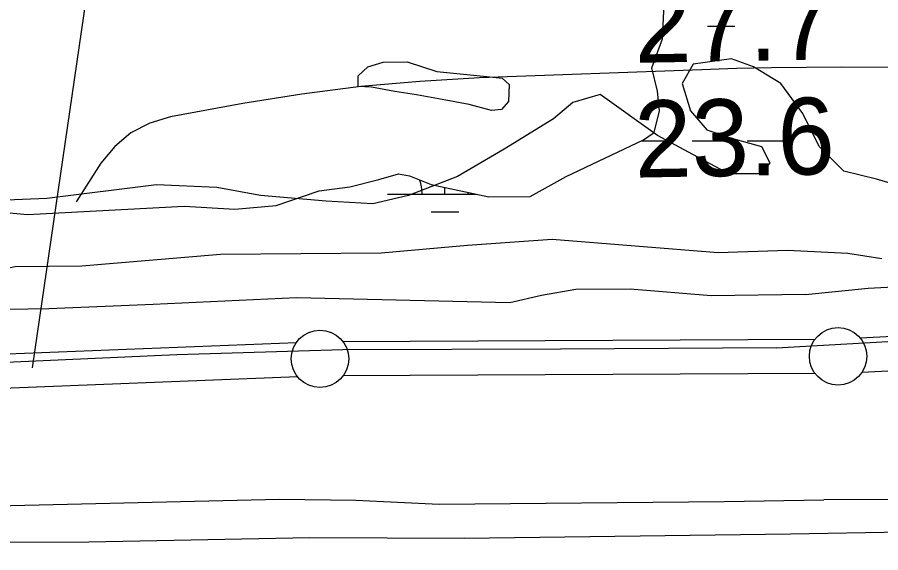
# Model space of a CAD drawing. Extents: x 3297772 to 3335630, y 634068 to 659439.
# Drawn here: x 3325101 to 3325853, y 644720 to 645187 of the extents above; entities that cross this region are included whole.
import ezdxf

# ---------------------------------------------------------------- set-up
doc = ezdxf.new("R2010")
doc.units = 0
for name, color, linetype in [('V-FLOD-BASE', 7, 'Continuous'), ('V-LEVE-TOET', 7, 'Continuous'), ('V-RIVR-RANG', 7, 'Continuous'), ('V-SITE-VEGE', 7, 'Continuous'), ('V-SURV-LINE', 7, 'Continuous'), ('V-TOPO-MAJR', 7, 'Continuous'), ('V-TOPO-SHOR', 7, 'Continuous'), ('V-WETL-SWMP', 7, 'Continuous')]:
    doc.layers.add(name, color=color, linetype=linetype)

msp = doc.modelspace()

# ---------------------------------------------------------------- linework, layer by layer
at = {"layer": 'V-FLOD-BASE'}
for points in [[(3325761.93, 644898.77), (3325573.92, 644897.45), (3325384.32, 644896.9), (3325239.78, 644892.72), (3324974.43, 644880.57), (3324804.61, 644876.21), (3324497.39, 644863.78), (3324337.83, 644860.28), (3324006.02, 644861.89), (3323845.64, 644863.12), (3323641.78, 644868.8), (3323455.33, 644870.64), (3323193.81, 644874.32), (3323105.31, 644878.44), (3323034.14, 644888.2), (3322864.91, 644911.5), (3322754.2, 644928.1), (3322668.79, 644940.92), (3322377.75, 644985.48), (3322237.79, 645003.45), (3322063.04, 645027.5), (3321924.28, 645047.73)], [(3325761.93, 644898.77), (3325858.67, 644904.08)]]:
    msp.add_lwpolyline(points, dxfattribs=at)
at = {"layer": 'V-LEVE-TOET'}
for points in [[(3325787.07, 644945.27), (3325841.82, 644950.68), (3325935.28, 644955.66)], [(3325787.07, 644945.27), (3325704.92, 644943.9), (3325634.57, 644949.72), (3325587.17, 644949.39), (3325557.19, 644944.44), (3325529.58, 644937.92)], [(3325529.58, 644937.92), (3325343.91, 644942.14), (3325219.12, 644936.52), (3325128.3, 644932.72), (3324945.83, 644929.85), (3324897.59, 644937.41), (3324811.49, 644935.22), (3324720.65, 644934.58), (3324581.64, 644930.44), (3324483.69, 644928.17)], [(3322603.23, 644826.7), (3322878.45, 644784.41), (3323041.31, 644768.18), (3323130.62, 644762.49), (3323183.51, 644767.6), (3323227.76, 644766.33), (3323426.03, 644768.52), (3323507.4, 644768.31), (3323669.38, 644764.71), (3323787.88, 644763.97), (3323968.02, 644761.29), (3324097.62, 644755.88), (3324309.39, 644748.69), (3324441.35, 644744.09), (3324635.65, 644750.2), (3324757.28, 644754.22), (3324961.87, 644758.03), (3325095.35, 644761.35), (3325329.15, 644766.95), (3325395.52, 644765.84), (3325468.22, 644762.4), (3325716.26, 644764.94), (3325803.16, 644766.34)], [(3326874.18, 644820.53), (3326814.73, 644813.95), (3326730.26, 644804.27), (3326632.11, 644800.48), (3326518.31, 644790.05), (3326462, 644786.99), (3326337.65, 644782.44), (3326207.04, 644777.12), (3326049.06, 644769.48), (3325923.93, 644766.5), (3325803.16, 644766.34)]]:
    msp.add_lwpolyline(points, dxfattribs=at)
at = {"layer": 'V-RIVR-RANG'}
msp.add_line((3325114.1, 644881.33), (3325283.68, 646049.08), dxfattribs=at)
at = {"layer": 'V-SITE-VEGE'}
msp.add_lwpolyline([(3325889.54, 645033.71), (3325849.02, 645045.63), (3325820.41, 645052.79), (3325798.95, 645074.26), (3325784.65, 645102.88), (3325765.58, 645129.12), (3325741.74, 645143.43), (3325722.67, 645150.58), (3325689.29, 645145.81), (3325679.76, 645129.12), (3325686.91, 645105.26), (3325701.21, 645088.57), (3325722.67, 645081.41), (3325748.89, 645074.26), (3325756.04, 645059.95), (3325748.89, 645050.41), (3325720.28, 645050.41), (3325658.3, 645083.8), (3325608.24, 645119.58), (3325584.4, 645112.42), (3325567.71, 645098.11), (3325524.8, 645071.87), (3325484.27, 645048.02), (3325441.36, 645031.32), (3325410.37, 645024.17), (3325369.84, 645026.55), (3325312.62, 645031.32), (3325274.48, 645038.48), (3325222.04, 645040.86), (3325126.68, 645028.94), (3324900.2, 645019.4)], dxfattribs=at)
at = {"layer": 'V-SURV-LINE'}
for points in [[(3325834.7, 644907.3), (3328221, 645029.14)], [(3328222.51, 644999.17), (3325836.21, 644877.34)], [(3324411.31, 644866.63), (3325343.81, 644903.34)], [(3325384.27, 644904.23), (3325795.44, 644906.21)], [(3325345, 644873.36), (3324412.5, 644836.65)], [(3325795.59, 644876.21), (3325384.42, 644874.23)]]:
    msp.add_lwpolyline(points, dxfattribs=at)
for centre in [(3325815.49, 644891.3), (3325364.38, 644889.13)]:
    msp.add_circle(centre, 25, dxfattribs=at)
at = {"layer": 'V-TOPO-MAJR'}
msp.add_lwpolyline([(3326171.34, 645142.83), (3325818.04, 645143.23), (3325787.72, 645143.09), (3325757.4, 645142.72), (3325727.09, 645142), (3325696.78, 645141.05), (3325503.19, 645133.86), (3325451.43, 645130.83), (3325399.83, 645126.33), (3325348.47, 645119.64), (3325297.26, 645111.48), (3325234.24, 645100.06), (3325216.12, 645094.34), (3325199.69, 645086.09), (3325185.79, 645074.06), (3325173.57, 645059.51), (3325152.05, 645026.06)], dxfattribs=at)
at = {"layer": 'V-TOPO-SHOR'}
for points in [[(3325774.16, 644736.56), (3325871.78, 644738.39), (3326032.01, 644741.7), (3326165.42, 644744.66), (3326312.05, 644753.44), (3326464.52, 644761.82), (3326595.2, 644771), (3326759.33, 644778.2)], [(3323461.83, 644734.24), (3323573.58, 644730.27), (3323709.87, 644729.65), (3323939.69, 644724.93), (3324098.98, 644720.51), (3324270.93, 644720.14), (3324404.05, 644720.29), (3324574.38, 644723.87), (3324747.09, 644727.46), (3324925.36, 644728.72), (3325163.07, 644729.61), (3325355.58, 644733.34), (3325490.29, 644732.71), (3325774.16, 644736.56)]]:
    msp.add_lwpolyline(points, dxfattribs=at)
at = {"layer": 'V-WETL-SWMP'}
for p, q in [((3325701.71, 645179.05), (3325725.71, 645179.05)), ((3325644.06, 645079.05), (3325672.3, 645079.05)), ((3325688.3, 645079.05), (3325720.3, 645079.05)), ((3325736.3, 645079.05), (3325768.3, 645079.05)), ((3325473.24, 645032.62), (3325473.24, 645038.44)), ((3325423.24, 645032.62), (3325500.76, 645032.62)), ((3325461.24, 645017.19), (3325485.24, 645017.19))]:
    msp.add_line(p, q, dxfattribs=at)
for points in [[(3325246.21, 645022.22), (3325290.18, 645019.4), (3325326.25, 645022.79), (3325363.83, 645035.61), (3325390.48, 645038.94), (3325415.55, 645045.39), (3325432.78, 645050.22), (3325442.21, 645048.72), (3325461.1, 645041), (3325511.39, 645030.37), (3325547.49, 645030.63), (3325578.75, 645048.11), (3325646.02, 645079.98), (3325655.39, 645086.32), (3325659.96, 645105.19), (3325658.27, 645122.44), (3325653.42, 645142.81), (3325662.66, 645167.98), (3325664.02, 645197.81)], [(3324502, 645062.48), (3324534.9, 645070.56), (3324577.25, 645074), (3324610.23, 645071.09), (3324695.06, 645060.71), (3324737.44, 645059.44), (3324781.3, 645072.3), (3324811.05, 645081.93), (3324845.54, 645086.88), (3324884.81, 645082.45), (3324909.95, 645077.92), (3324986.96, 645062.77), (3325015.26, 645056.69), (3325032.59, 645047.4), (3325048.37, 645034.95), (3325062.6, 645019.36), (3325109.72, 645014.98), (3325246.21, 645022.22)], [(3325853.62, 644976.33), (3325824.03, 644981.04), (3325771.44, 644983.44), (3325711.06, 644981.56), (3325566.59, 644993.1), (3325492.86, 644987.87), (3325417.57, 644981.06), (3325277.9, 644980.07), (3325157.12, 644969.8), (3325099.05, 644969.39), (3325037.94, 644956.41), (3324989.26, 644959.2), (3324929.64, 644957.21), (3324871.6, 644952.09), (3324816.67, 644953.27), (3324755.45, 644954.41), (3324703.62, 644958.75), (3324673.79, 644960.11), (3324631.5, 644948.83), (3324598.59, 644942.32), (3324538.99, 644935.62), (3324496.6, 644938.46)]]:
    msp.add_lwpolyline(points, dxfattribs=at)
msp.add_lwpolyline([(3325466.07, 645139.41), (3325509.72, 645135.05), (3325522.97, 645133.58), (3325529.24, 645128.17), (3325528.57, 645113.37), (3325522.39, 645106.31), (3325513.83, 645105.47), (3325494.31, 645110.79), (3325474.03, 645114.54), (3325448.3, 645119.03), (3325429.58, 645122.02), (3325409.3, 645125.77), (3325397.61, 645126.46), (3325397.54, 645135.81), (3325406.06, 645143.66), (3325419.27, 645147.65), (3325440.3, 645147.8)], close=True, dxfattribs=at)
for centre, start, end in [((3325418, 645033.1), 359.22818, 19.85418), ((3325528.48, 645033.1), 178.19351, 180.77183)]:
    msp.add_arc(centre, 35.25, start, end, dxfattribs=at)

# ---------------------------------------------------------------- texts
at = {"layer": 'V-RIVR-RANG'}
for s, p in [('27.7', (3325638.51, 645147.01)), ('23.6', (3325638.7, 645047))]:
    msp.add_text(s, height=67, rotation=1.02833, dxfattribs=at).set_placement(p)

doc.saveas('drawing.dxf')
